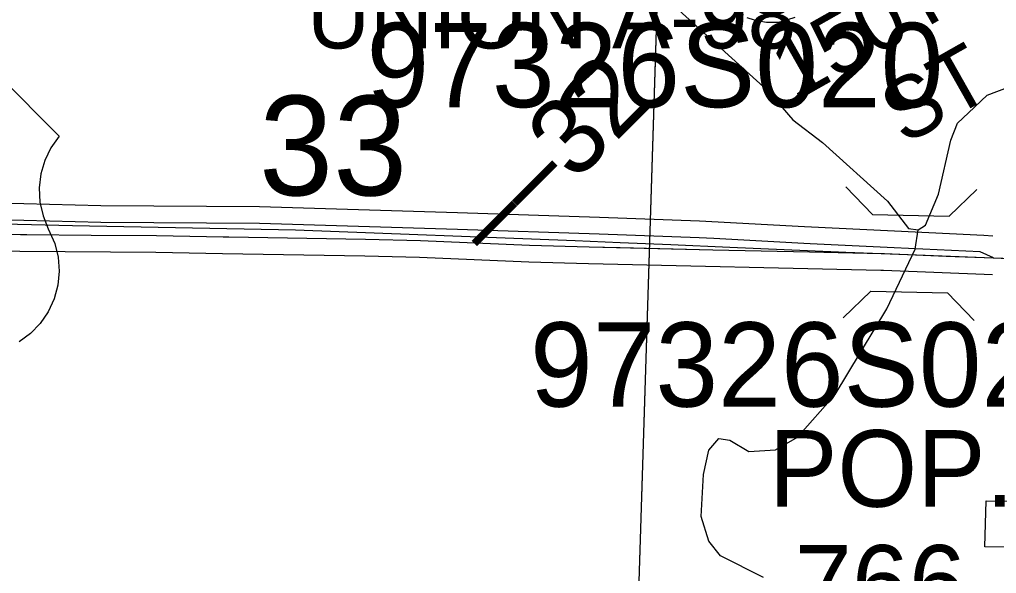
# Model space of a CAD drawing. Extents: x -157.2 to -99.3, y 12.2 to 46.2.
# Drawn here: x -118.286 to -117.012, y 34.429 to 35.152 of the extents above; entities that cross this region are included whole.
import ezdxf

# ---------------------------------------------------------------- set-up
doc = ezdxf.new("R2010")
doc.units = 0
for name, color, linetype in [('tdCoCorpPopTxt', 7, 'Continuous'), ('tdCoDivCarto', 7, 'Continuous'), ('tdCoHydroRiver', 7, 'Continuous'), ('tdCoPriCL', 7, 'Continuous'), ('tdCoPriDiv', 7, 'Continuous'), ('tdCoPriNonDiv', 7, 'Continuous'), ('tdCoPriNonDivCL', 7, 'Continuous'), ('tdCoSecRdTxt', 7, 'Continuous'), ('tdCoSecRteBand', 7, 'Continuous'), ('tdCoSectLine', 7, 'Continuous'), ('tdCoSectLinePart', 7, 'Continuous'), ('tdCoSectNmbr', 7, 'Continuous'), ('tdCoShieldUsRte', 7, 'Continuous'), ('tdCoStrucDivPri', 7, 'Continuous'), ('tdCoStrucPriMaintName', 7, 'Continuous'), ('tdCoStrucSecCoName', 7, 'Continuous'), ('tdStHwyPriRefPost1', 7, 'Continuous')]:
    doc.layers.add(name, color=color, linetype=linetype)

msp = doc.modelspace()

# ---------------------------------------------------------------- linework, layer by layer
at = {"layer": 'tdCoDivCarto'}
for points in [[(-117.3809, 34.8662), (-117.3999, 34.8672), (-117.5302, 34.872), (-117.7153, 34.8781), (-117.9733, 34.8858), (-118.1803, 34.8873), (-118.3149, 34.8907), (-118.6503, 34.8988), (-118.9017, 34.9054), (-119.21, 34.9124), (-119.3194, 34.9157)], [(-117.3809, 34.8662), (-117.3999, 34.8672), (-117.5302, 34.872), (-117.7153, 34.8781), (-117.9733, 34.8858), (-118.1803, 34.8873), (-118.3149, 34.8907), (-118.6503, 34.8988), (-118.9017, 34.9054), (-119.21, 34.9124), (-119.3194, 34.9157)], [(-119.4493, 34.8993), (-119.3224, 34.8957), (-119.1557, 34.8911), (-119.0741, 34.8896), (-118.8634, 34.8847), (-118.6932, 34.8817), (-118.5854, 34.878), (-118.4524, 34.8748), (-118.2853, 34.8716), (-118.277, 34.8715)], [(-119.2603, 34.894), (-119.1557, 34.8911), (-119.0741, 34.8896), (-118.8634, 34.8847), (-118.6932, 34.8817), (-118.5854, 34.878), (-118.4524, 34.8748), (-118.2853, 34.8716), (-118.277, 34.8715)], [(-118.277, 34.8715), (-118.1932, 34.8708)], [(-118.277, 34.8715), (-118.1932, 34.8708)], [(-118.1932, 34.8708), (-118.1079, 34.8701), (-118.021, 34.8684), (-118.0135, 34.8683)], [(-118.1932, 34.8708), (-118.1079, 34.8701), (-118.021, 34.8684), (-118.0135, 34.8683)], [(-118.0135, 34.8683), (-117.835, 34.8653), (-117.7635, 34.8637), (-117.621, 34.8576), (-117.5434, 34.8553), (-117.5027, 34.8544)], [(-118.0135, 34.8683), (-117.835, 34.8653), (-117.7635, 34.8637), (-117.621, 34.8576), (-117.5434, 34.8553), (-117.3822, 34.8517)], [(-117.255, 34.8592), (-117.2633, 34.8596), (-117.3809, 34.8662)], [(-117.255, 34.8592), (-117.2633, 34.8596), (-117.3809, 34.8662)], [(-117.0159, 34.841), (-117.0332, 34.8487), (-117.1456, 34.8539), (-117.255, 34.8592)], [(-117.0159, 34.841), (-117.0332, 34.8487), (-117.1456, 34.8539), (-117.255, 34.8592)], [(-117.5027, 34.8544), (-117.3822, 34.8517)], [(-117.3822, 34.8517), (-117.2559, 34.8488)], [(-117.3822, 34.8517), (-117.2559, 34.8488)], [(-117.2559, 34.8488), (-117.1908, 34.8474)], [(-117.2559, 34.8488), (-117.1619, 34.8467), (-117.1619, 34.8467), (-117.1599, 34.8466), (-117.1582, 34.8466), (-117.0776, 34.8434), (-117.066, 34.8429)], [(-117.1908, 34.8474), (-117.1619, 34.8467), (-117.1619, 34.8467), (-117.1599, 34.8466), (-117.1582, 34.8466), (-117.0776, 34.8434), (-117.066, 34.8429)], [(-117.066, 34.8429), (-117.0652, 34.8429)], [(-117.066, 34.8429), (-117.0652, 34.8429)], [(-117.0652, 34.8429), (-117.0159, 34.841), (-117.0159, 34.841)], [(-117.0652, 34.8429), (-117.0159, 34.841)], [(-117.0159, 34.841), (-117.0158, 34.841)], [(-117.0159, 34.841), (-117.0159, 34.841)], [(-117.0159, 34.841), (-117.0158, 34.841)], [(-117.0158, 34.841), (-117.0158, 34.841)], [(-117.0158, 34.841), (-117.0158, 34.841)]]:
    msp.add_lwpolyline(points, dxfattribs=at)
at = {"layer": 'tdCoHydroRiver'}
for points in [[(-117.4543, 35.1898), (-117.3111, 35.0597), (-117.2775, 35.0209), (-117.2388, 34.9914), (-117.1542, 34.915), (-117.1267, 34.8795), (-117.1142, 34.8776)], [(-117.1142, 34.8776), (-117.1045, 34.8836), (-117.0876, 34.9242), (-117.0715, 34.9947), (-117.063, 35.0166), (-117.0484, 35.0304), (-117.0241, 35.0534), (-116.954, 35.0799)], [(-117.3159, 34.4239), (-117.3719, 34.4523), (-117.3872, 34.4716), (-117.3973, 34.5035), (-117.3942, 34.5586), (-117.3871, 34.59), (-117.374, 34.6054), (-117.3599, 34.6034), (-117.3351, 34.5886), (-117.3003, 34.5908), (-117.2714, 34.6073), (-117.2226, 34.6628), (-117.1548, 34.7746), (-117.118, 34.8524), (-117.1142, 34.8776)]]:
    msp.add_lwpolyline(points, dxfattribs=at)
at = {"layer": 'tdCoPriCL'}
msp.add_lwpolyline([(-119.4927, 34.9082), (-119.4517, 34.9055), (-119.4215, 34.9063), (-119.0032, 34.897), (-118.8831, 34.8952), (-118.7264, 34.8898), (-118.6647, 34.8897), (-118.561, 34.8894), (-118.4975, 34.8892), (-118.4503, 34.889), (-118.2173, 34.8833), (-117.9264, 34.8776), (-117.5618, 34.8637), (-117.503, 34.8612), (-117.4368, 34.8583), (-117.36, 34.855), (-117.2179, 34.8489), (-117.2083, 34.8485), (-117.1277, 34.8453), (-117.1271, 34.8453), (-117.1161, 34.8449), (-117.0163, 34.841)], dxfattribs=at)
at = {"layer": 'tdCoPriDiv'}
for points in [[(-117.0167, 34.8693), (-117.0284, 34.8702), (-117.1449, 34.8757), (-117.2626, 34.8814), (-117.3993, 34.889), (-117.5299, 34.8938), (-117.715, 34.8998), (-117.9733, 34.9076), (-118.1803, 34.9091), (-118.3148, 34.9125), (-118.6502, 34.9206), (-118.9015, 34.9271), (-119.2098, 34.9342), (-119.4514, 34.9415), (-119.4515, 34.9415), (-119.546, 34.9444)], [(-119.5766, 34.8812), (-119.4682, 34.878), (-119.3234, 34.8739), (-119.1566, 34.8693), (-119.075, 34.8678), (-118.8642, 34.8629), (-118.6942, 34.86), (-118.5864, 34.8562), (-118.4532, 34.853), (-118.286, 34.8498), (-118.1086, 34.8483), (-118.0217, 34.8466), (-117.8358, 34.8435), (-117.7646, 34.8419), (-117.6221, 34.8358), (-117.5443, 34.8335), (-117.163, 34.8249), (-117.1612, 34.8248), (-117.1594, 34.8248), (-117.0171, 34.8192)]]:
    msp.add_lwpolyline(points, dxfattribs=at)
at = {"layer": 'tdCoPriNonDiv'}
msp.add_lwpolyline([(-117.0163, 34.841), (-115.8209, 34.7917), (-115.7951, 34.7897), (-115.7867, 34.789), (-115.7591, 34.7864)], dxfattribs=at)
at = {"layer": 'tdCoPriNonDivCL'}
for points in [[(-117.0163, 34.841), (-116.9657, 34.8394), (-116.7189, 34.8291), (-116.6498, 34.8262), (-116.6443, 34.826), (-116.5947, 34.824), (-116.5646, 34.8227), (-116.4909, 34.8196), (-116.4704, 34.8188), (-116.2211, 34.8088), (-116.2211, 34.8088), (-116.1958, 34.8078), (-115.9649, 34.7984), (-115.934, 34.797), (-115.9519, 34.7978), (-115.8229, 34.7918), (-115.7867, 34.789), (-115.7591, 34.7864)], [(-117.0163, 34.841), (-117.0162, 34.841), (-116.9729, 34.8393), (-116.9664, 34.839), (-116.9553, 34.8386), (-116.9032, 34.8365), (-116.806, 34.8327), (-116.7969, 34.8323), (-116.7308, 34.8296), (-116.7213, 34.8292), (-116.7189, 34.8291)]]:
    msp.add_lwpolyline(points, dxfattribs=at)
at = {"layer": 'tdCoSecRteBand'}
for points in [[(-117.2752, 35.1547), (-117.2848, 35.1515), (-117.2851, 35.1514), (-117.2855, 35.1513), (-117.2919, 35.1493), (-117.2962, 35.148), (-117.3007, 35.148), (-117.3093, 35.148), (-117.3121, 35.148), (-117.3148, 35.1485), (-117.3241, 35.1502), (-117.326, 35.1505), (-117.3277, 35.1511), (-117.3371, 35.154)], [(-116.9533, 34.4624), (-116.9833, 34.4631), (-116.9971, 34.4634), (-117.0271, 34.4641), (-117.0256, 34.5241), (-116.9956, 34.5234), (-116.9819, 34.5231), (-116.9519, 34.5224), (-116.9533, 34.4624)]]:
    msp.add_lwpolyline(points, dxfattribs=at)
at = {"layer": 'tdCoSectLine'}
msp.add_lwpolyline([(-117.4801, 34.3493), (-117.4487, 35.3607)], dxfattribs=at)
at = {"layer": 'tdCoSectLinePart'}
msp.add_lwpolyline([(-117.4801, 34.3493), (-117.4504, 35.3059)], dxfattribs=at)
at = {"layer": 'tdCoShieldUsRte'}
msp.add_lwpolyline([(-118.3135, 35.0785), (-118.2347, 34.9996), (-118.2454, 34.9847), (-118.2534, 34.9681), (-118.2586, 34.9505), (-118.2608, 34.9322), (-118.2598, 34.9138), (-118.2558, 34.8958), (-118.2489, 34.8788), (-118.2405, 34.8597), (-118.2361, 34.8419), (-118.2347, 34.8235), (-118.2365, 34.8052), (-118.2413, 34.7874), (-118.249, 34.7707), (-118.2593, 34.7555), (-118.2721, 34.7423), (-118.2869, 34.7313)], dxfattribs=at)
at = {"layer": 'tdCoStrucDivPri'}
for points in [[(-117.2083, 34.9336), (-117.1737, 34.8975), (-117.0737, 34.8954), (-117.0376, 34.93)], [(-117.2119, 34.7629), (-117.1758, 34.7975), (-117.0758, 34.7954), (-117.0412, 34.7593)]]:
    msp.add_lwpolyline(points, dxfattribs=at)

# ---------------------------------------------------------------- texts
at = {"layer": 'tdCoCorpPopTxt'}
for s, p in [('POP.', (-117.3087, 34.5163)), ('766', (-117.275, 34.3663))]:
    msp.add_text(s, height=0.1, dxfattribs=at).set_placement(p)
at = {"layer": 'tdCoSecRdTxt'}
for s, p in [('150TH', (-117.2753, 35.0442)), ('ST', (-117.1322, 34.9873))]:
    msp.add_text(s, height=0.08, rotation=29.5136, dxfattribs=at).set_placement(p)
at = {"layer": 'tdCoSectNmbr'}
msp.add_text('33', height=0.13, rotation=359.9093, dxfattribs=at).set_placement((-117.9741, 34.9227))
at = {"layer": 'tdCoStrucPriMaintName'}
for p in [(-117.8338, 35.0376), (-117.6205, 34.6469)]:
    msp.add_text('97326S020', height=0.11, dxfattribs=at).set_placement(p)
at = {"layer": 'tdCoStrucSecCoName'}
msp.add_text('UNION A-98', height=0.085, dxfattribs=at).set_placement((-117.9113, 35.1142))
at = {"layer": 'tdStHwyPriRefPost1'}
msp.add_text('‒‒32', height=0.1, rotation=45, dxfattribs=at).set_placement((-117.6671, 34.8336))

doc.saveas('drawing.dxf')
